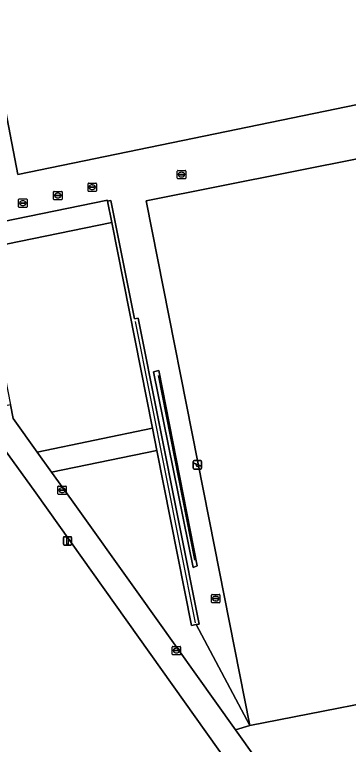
# Model space of a CAD drawing. Extents: x 160203 to 161530, y 379528 to 381797.
# Drawn here: x 161003.7 to 161043.5, y 380223.2 to 380310.2 of the extents above; entities that cross this region are included whole.
import ezdxf

# ---------------------------------------------------------------- set-up
doc = ezdxf.new("R2010")
doc.units = 0
for name, color, linetype in [('IMGEO_Drainageput', 7, 'Continuous'), ('IMGEO_Groenvoorziening', 7, 'Continuous'), ('IMGEO_Hek', 7, 'Continuous'), ('IMGEO_Kolk', 7, 'Continuous'), ('IMGEO_Lichtmast', 7, 'Continuous'), ('IMGEO_Speelvoorziening', 7, 'Continuous'), ('IMGEO_Voetpad_gesloten', 7, 'Continuous'), ('IMGEO_Voetpad_halfverhard', 7, 'Continuous'), ('IMGEO_Voetpad_open', 7, 'Continuous'), ('IMGEO_Waterleidingput', 7, 'Continuous')]:
    doc.layers.add(name, color=color, linetype=linetype)

msp = doc.modelspace()

# ---------------------------------------------------------------- linework, layer by layer
at = {"layer": 'IMGEO_Drainageput'}
for p, q in [((161012.438, 380289.158), (161012.438, 380290.01)), ((161012.513, 380290.084), (161013.365, 380290.084)), ((161013.439, 380290.01), (161013.439, 380289.158)), ((161013.365, 380289.084), (161012.513, 380289.084)), ((161012.697, 380289.578), (161012.697, 380289.59)), ((161013.135, 380289.541), (161012.737, 380289.541)), ((161012.74, 380289.627), (161013.138, 380289.627)), ((161012.949, 380289.304), (161012.924, 380289.304)), ((161012.926, 380289.864), (161012.951, 380289.864)), ((161013.181, 380289.59), (161013.181, 380289.578))]:
    msp.add_line(p, q, dxfattribs=at)
for points in [[(161012.438, 380289.158), (161012.438, 380290.01)], [(161012.513, 380290.084), (161013.365, 380290.084)], [(161013.439, 380290.01), (161013.439, 380289.158)], [(161013.365, 380289.084), (161012.513, 380289.084)]]:
    msp.add_lwpolyline(points, dxfattribs=at)
for centre, radius, start, end in [((161012.515, 380290.008), 0.0765, 91.55205, 178.44795), ((161012.515, 380290.008), 0.0765, 91.55205, 178.44795), ((161013.363, 380290.008), 0.0765, 1.55205, 88.44795), ((161013.363, 380290.008), 0.0765, 1.55205, 88.44795), ((161012.515, 380289.16), 0.0765, 181.55205, 268.44795), ((161012.515, 380289.16), 0.0765, 181.55205, 268.44795), ((161012.737, 380289.587), 0.0403, 85.87752, 175.75265), ((161012.734, 380289.577), 0.0366, 178.93798, 274.71019), ((161013.138, 380289.584), 0.043, 264.86636, 352.45326), ((161013.142, 380289.589), 0.0386, 1.73085, 96.63898), ((161013.363, 380289.16), 0.0765, 271.55205, 358.44795), ((161013.363, 380289.16), 0.0765, 271.55205, 358.44795)]:
    msp.add_arc(centre, radius, start, end, dxfattribs=at)
for centre, major_axis, ratio, start_param, end_param in [((161012.925, 380289.584), (-0.387, 0.002), 0.722429, 4.712389, 7.853982), ((161012.95, 380289.584), (-0.39, 0.002), 0.717154, 1.570796, 4.712389)]:
    msp.add_ellipse(centre, major_axis=major_axis, ratio=ratio, start_param=start_param, end_param=end_param, dxfattribs=at)
at = {"layer": 'IMGEO_Groenvoorziening'}
for points in [[(161085.537, 380377.016), (160985.605, 380357.762), (160988.105, 380344.908), (160986.786, 380344.652), (160986.845, 380344.353), (160998.251, 380286.024), (160998.135, 380285.991), (160998.477, 380284.075), (160999.132, 380284.201), (160999, 380284.815), (161014.741, 380288.028), (161014.77, 380287.937), (161015.166, 380288.017), (161017.972, 380273.912), (161018.431, 380273.994), (161025.681, 380237.526), (161025.325, 380237.468), (161031.755, 380225.462), (161026.902, 380250), (161019.392, 380287.978), (161106.057, 380305.223)], [(161104.77, 380311.847), (161004.072, 380291.11), (160991.612, 380355.796), (161085.984, 380375.238)], [(161065.886, 380158.051), (161068.354, 380158.512), (161068.234, 380159.053), (161066.75, 380158.748), (161065.952, 380162.637), (161065.334, 380165.644), (161059.936, 380175.62), (161055.201, 380184.372), (161006.198, 380253.156), (161001.844, 380259.172), (161000.187, 380258.714), (160999.98, 380259.512), (160999.301, 380259.329), (160998.637, 380262.783), (160998.483, 380263.548), (160972.747, 380258.474), (160974.497, 380249.632), (160935.419, 380241.949), (160927.66, 380240.48), (160993.961, 380147.551), (161000, 380115.939)]]:
    msp.add_lwpolyline(points, dxfattribs=at)
for points in [[(161091.436, 380376.361), (161085.984, 380375.238), (160991.612, 380355.796), (161004.072, 380291.11), (161104.77, 380311.847)], [(161129.924, 380244.633), (161128.866, 380250), (161117.525, 380307.505), (161106.057, 380305.223), (161019.392, 380287.978), (161026.902, 380250), (161031.755, 380225.462), (161054.535, 380229.911)], [(161025.45, 380244.456), (161024.971, 380244.272), (161020.237, 380267.582), (161020.869, 380267.744)], [(161024.777, 380237.379), (161020.658, 380258.211), (161008.089, 380255.648), (161010.468, 380252.352), (161018.301, 380241.357), (161030.034, 380224.917), (161031.755, 380225.462), (161025.325, 380237.468)], [(161056.307, 380223.363), (161054.535, 380229.911), (161031.755, 380225.462), (161030.034, 380224.917), (161058.03, 380185.689), (161065.748, 380172.718)]]:
    msp.add_lwpolyline(points, close=True, dxfattribs=at)
at = {"layer": 'IMGEO_Hek'}
for points in [[(161018.067, 380273.587), (161025.212, 380237.68)], [(161020.808, 380267.162), (161024.17, 380250), (161025.123, 380245.135)]]:
    msp.add_lwpolyline(points, dxfattribs=at)
at = {"layer": 'IMGEO_Kolk'}
for p, q in [((161008.843, 380253.056), (161008.843, 380253.908)), ((161008.918, 380253.982), (161009.77, 380253.982)), ((161009.102, 380253.476), (161009.102, 380253.488)), ((161009.54, 380253.439), (161009.142, 380253.439)), ((161009.145, 380253.525), (161009.543, 380253.525)), ((161009.331, 380253.762), (161009.356, 380253.762)), ((161009.586, 380253.488), (161009.586, 380253.476)), ((161009.844, 380253.908), (161009.844, 380253.056)), ((161009.77, 380252.982), (161008.918, 380252.982)), ((161009.354, 380253.202), (161009.329, 380253.202)), ((161022.486, 380233.942), (161022.486, 380234.794)), ((161022.561, 380234.868), (161023.413, 380234.868)), ((161022.745, 380234.362), (161022.745, 380234.374)), ((161023.183, 380234.325), (161022.785, 380234.325)), ((161022.788, 380234.411), (161023.186, 380234.411)), ((161022.974, 380234.648), (161022.999, 380234.648)), ((161023.229, 380234.374), (161023.229, 380234.362)), ((161023.487, 380234.794), (161023.487, 380233.942)), ((161023.413, 380233.868), (161022.561, 380233.868)), ((161022.997, 380234.088), (161022.972, 380234.088))]:
    msp.add_line(p, q, dxfattribs=at)
for points in [[(161008.843, 380253.056), (161008.843, 380253.908)], [(161008.918, 380253.982), (161009.77, 380253.982)], [(161009.844, 380253.908), (161009.844, 380253.056)], [(161009.77, 380252.982), (161008.918, 380252.982)], [(161022.486, 380233.942), (161022.486, 380234.794)], [(161022.561, 380234.868), (161023.413, 380234.868)], [(161023.487, 380234.794), (161023.487, 380233.942)], [(161023.413, 380233.868), (161022.561, 380233.868)]]:
    msp.add_lwpolyline(points, dxfattribs=at)
for centre, radius, start, end in [((161008.92, 380253.906), 0.0765, 91.55205, 178.44795), ((161008.92, 380253.906), 0.0765, 91.55205, 178.44795), ((161009.142, 380253.485), 0.0403, 85.87752, 175.75265), ((161009.139, 380253.475), 0.0366, 178.93798, 274.71019), ((161009.543, 380253.482), 0.043, 264.86636, 352.45326), ((161009.547, 380253.487), 0.0386, 1.73085, 96.63898), ((161009.768, 380253.906), 0.0765, 1.55205, 88.44795), ((161009.768, 380253.906), 0.0765, 1.55205, 88.44795), ((161008.92, 380253.058), 0.0765, 181.55205, 268.44795), ((161008.92, 380253.058), 0.0765, 181.55205, 268.44795), ((161009.768, 380253.058), 0.0765, 271.55205, 358.44795), ((161009.768, 380253.058), 0.0765, 271.55205, 358.44795), ((161022.563, 380234.792), 0.0765, 91.55205, 178.44795), ((161022.563, 380234.792), 0.0765, 91.55205, 178.44795), ((161022.785, 380234.371), 0.0403, 85.87752, 175.75265), ((161022.782, 380234.361), 0.0366, 178.93798, 274.71019), ((161023.186, 380234.368), 0.043, 264.86636, 352.45326), ((161023.19, 380234.373), 0.0386, 1.73085, 96.63898), ((161023.411, 380234.792), 0.0765, 1.55205, 88.44795), ((161023.411, 380234.792), 0.0765, 1.55205, 88.44795), ((161022.563, 380233.944), 0.0765, 181.55205, 268.44795), ((161022.563, 380233.944), 0.0765, 181.55205, 268.44795), ((161023.411, 380233.944), 0.0765, 271.55205, 358.44795), ((161023.411, 380233.944), 0.0765, 271.55205, 358.44795)]:
    msp.add_arc(centre, radius, start, end, dxfattribs=at)
for centre, major_axis, ratio, start_param, end_param in [((161009.33, 380253.482), (-0.387, 0.002), 0.722429, 4.712389, 7.853982), ((161009.355, 380253.482), (-0.39, 0.002), 0.717154, 1.570796, 4.712389), ((161022.973, 380234.368), (-0.387, 0.002), 0.722429, 4.712389, 7.853982), ((161022.998, 380234.368), (-0.39, 0.002), 0.717154, 1.570796, 4.712389)]:
    msp.add_ellipse(centre, major_axis=major_axis, ratio=ratio, start_param=start_param, end_param=end_param, dxfattribs=at)
at = {"layer": 'IMGEO_Lichtmast'}
for p, q in [((161009.495, 380247.036), (161009.495, 380247.836)), ((161009.495, 380247.836), (161009.495, 380247.036)), ((161009.595, 380247.936), (161010.385, 380247.936)), ((161010.385, 380247.936), (161009.595, 380247.936)), ((161010.485, 380247.836), (161010.485, 380247.036)), ((161010.485, 380247.036), (161010.485, 380247.836)), ((161010.385, 380246.936), (161009.595, 380246.936)), ((161009.595, 380246.936), (161010.385, 380246.936))]:
    msp.add_line(p, q, dxfattribs=at)
msp.add_lwpolyline([(161009.915, 380247.811), (161010.065, 380247.811), (161010.065, 380247.061), (161009.915, 380247.061), (161009.915, 380247.811)], dxfattribs=at)
for centre, start, end in [((161009.595, 380247.836), 90, 180), ((161009.595, 380247.836), 90, 180), ((161010.385, 380247.836), 0, 90), ((161010.385, 380247.836), 360, 90), ((161009.595, 380247.036), 180, 270), ((161009.595, 380247.036), 180, 270), ((161010.385, 380247.036), 270, 0), ((161010.385, 380247.036), 270, 0)]:
    msp.add_arc(centre, 0.1, start, end, dxfattribs=at)
at = {"layer": 'IMGEO_Speelvoorziening'}
for p, q in [((161024.996, 380256.104), (161024.996, 380256.904)), ((161024.996, 380256.904), (161024.996, 380256.104)), ((161025.096, 380257.004), (161025.886, 380257.004)), ((161025.886, 380257.004), (161025.096, 380257.004)), ((161025.986, 380256.904), (161025.986, 380256.104)), ((161025.986, 380256.104), (161025.986, 380256.904)), ((161025.379, 380256.532), (161025.04, 380256.669)), ((161025.065, 380256.729), (161025.941, 380256.376)), ((161025.886, 380256.004), (161025.096, 380256.004)), ((161025.096, 380256.004), (161025.886, 380256.004)), ((161025.917, 380256.316), (161025.577, 380256.453))]:
    msp.add_line(p, q, dxfattribs=at)
for centre, radius, start, end in [((161025.096, 380256.904), 0.1, 90, 180), ((161025.096, 380256.904), 0.1, 90, 180), ((161025.886, 380256.904), 0.1, 0, 90), ((161025.886, 380256.904), 0.1, 360, 90), ((161025.096, 380256.104), 0.1, 180, 270), ((161025.096, 380256.104), 0.1, 180, 270), ((161025.053, 380256.699), 0.0327, 68.07798, 248.07798), ((161025.458, 380256.442), 0.12, 130.99278, 5.16318), ((161025.886, 380256.104), 0.1, 270, 0), ((161025.886, 380256.104), 0.1, 270, 0), ((161025.929, 380256.346), 0.0327, 248.07798, 68.07798)]:
    msp.add_arc(centre, radius, start, end, dxfattribs=at)
at = {"layer": 'IMGEO_Voetpad_gesloten'}
for points in [[(161014.77, 380287.937), (161014.741, 380288.028), (160999, 380284.815), (160999.132, 380284.201), (160999.536, 380282.183), (161015.263, 380285.404)], [(161006.385, 380258.013), (161008.089, 380255.648), (161020.658, 380258.211), (161020.123, 380260.871)]]:
    msp.add_lwpolyline(points, close=True, dxfattribs=at)
at = {"layer": 'IMGEO_Voetpad_halfverhard'}
msp.add_lwpolyline([(161015.263, 380285.404), (160999.536, 380282.183), (161003.19, 380263.637), (161003.503, 380262.046), (161006.385, 380258.013), (161020.123, 380260.871)], close=True, dxfattribs=at)
at = {"layer": 'IMGEO_Voetpad_open'}
for points in [[(161024.777, 380237.379), (161025.325, 380237.468), (161025.681, 380237.526), (161018.431, 380273.994), (161017.972, 380273.912), (161015.166, 380288.017), (161014.77, 380287.937), (161015.263, 380285.404), (161020.123, 380260.871), (161020.658, 380258.211)], [(161025.45, 380244.456), (161020.869, 380267.744), (161020.237, 380267.582), (161024.971, 380244.272)]]:
    msp.add_lwpolyline(points, close=True, dxfattribs=at)
msp.add_lwpolyline([(161058.03, 380185.689), (161030.034, 380224.917), (161018.301, 380241.357), (161010.468, 380252.352), (161008.089, 380255.648), (161006.385, 380258.013), (161003.503, 380262.046), (161003.19, 380263.637), (160998.637, 380262.783), (160999.301, 380259.329), (160999.98, 380259.512), (161000.187, 380258.714), (161001.844, 380259.172), (161006.198, 380253.156), (161055.201, 380184.372)], dxfattribs=at)
at = {"layer": 'IMGEO_Waterleidingput'}
for p, q in [((161023.09, 380290.662), (161023.09, 380291.514)), ((161023.165, 380291.588), (161024.017, 380291.588)), ((161023.349, 380291.082), (161023.349, 380291.094)), ((161023.787, 380291.045), (161023.389, 380291.045)), ((161023.392, 380291.131), (161023.79, 380291.131)), ((161023.601, 380290.808), (161023.576, 380290.808)), ((161023.578, 380291.368), (161023.603, 380291.368)), ((161023.833, 380291.094), (161023.833, 380291.082)), ((161024.091, 380291.514), (161024.091, 380290.662)), ((161024.017, 380290.588), (161023.165, 380290.588)), ((161008.412, 380289.095), (161009.264, 380289.095)), ((161004.236, 380288.187), (161005.088, 380288.187)), ((161008.337, 380288.169), (161008.337, 380289.021)), ((161008.596, 380288.589), (161008.596, 380288.601)), ((161009.034, 380288.552), (161008.636, 380288.552)), ((161008.639, 380288.638), (161009.037, 380288.638)), ((161008.848, 380288.315), (161008.823, 380288.315)), ((161008.825, 380288.875), (161008.85, 380288.875)), ((161009.08, 380288.601), (161009.08, 380288.589)), ((161009.338, 380289.021), (161009.338, 380288.169)), ((161004.161, 380287.261), (161004.161, 380288.113)), ((161004.42, 380287.681), (161004.42, 380287.693)), ((161004.858, 380287.644), (161004.46, 380287.644)), ((161004.463, 380287.73), (161004.861, 380287.73)), ((161004.672, 380287.407), (161004.647, 380287.407)), ((161004.649, 380287.967), (161004.674, 380287.967)), ((161004.904, 380287.693), (161004.904, 380287.681)), ((161005.162, 380288.113), (161005.162, 380287.261)), ((161009.264, 380288.095), (161008.412, 380288.095)), ((161005.088, 380287.187), (161004.236, 380287.187)), ((161027.164, 380240.136), (161027.164, 380240.988)), ((161027.239, 380241.062), (161028.091, 380241.062)), ((161027.423, 380240.556), (161027.423, 380240.568)), ((161027.861, 380240.519), (161027.463, 380240.519)), ((161027.466, 380240.605), (161027.864, 380240.605)), ((161027.652, 380240.842), (161027.677, 380240.842)), ((161027.907, 380240.568), (161027.907, 380240.556)), ((161028.165, 380240.988), (161028.165, 380240.136)), ((161028.091, 380240.062), (161027.239, 380240.062)), ((161027.675, 380240.282), (161027.65, 380240.282))]:
    msp.add_line(p, q, dxfattribs=at)
for points in [[(161023.09, 380290.662), (161023.09, 380291.514)], [(161023.165, 380291.588), (161024.017, 380291.588)], [(161024.091, 380291.514), (161024.091, 380290.662)], [(161024.017, 380290.588), (161023.165, 380290.588)], [(161008.412, 380289.095), (161009.264, 380289.095)], [(161004.236, 380288.187), (161005.088, 380288.187)], [(161008.337, 380288.169), (161008.337, 380289.021)], [(161009.338, 380289.021), (161009.338, 380288.169)], [(161004.161, 380287.261), (161004.161, 380288.113)], [(161005.162, 380288.113), (161005.162, 380287.261)], [(161009.264, 380288.095), (161008.412, 380288.095)], [(161005.088, 380287.187), (161004.236, 380287.187)], [(161027.164, 380240.136), (161027.164, 380240.988)], [(161027.239, 380241.062), (161028.091, 380241.062)], [(161028.165, 380240.988), (161028.165, 380240.136)], [(161028.091, 380240.062), (161027.239, 380240.062)]]:
    msp.add_lwpolyline(points, dxfattribs=at)
for centre, radius, start, end in [((161023.167, 380291.512), 0.0765, 91.55205, 178.44795), ((161023.167, 380291.512), 0.0765, 91.55205, 178.44795), ((161023.389, 380291.091), 0.0403, 85.87752, 175.75265), ((161023.386, 380291.081), 0.0366, 178.93798, 274.71019), ((161023.79, 380291.088), 0.043, 264.86636, 352.45326), ((161023.794, 380291.093), 0.0386, 1.73085, 96.63898), ((161024.015, 380291.512), 0.0765, 1.55205, 88.44795), ((161024.015, 380291.512), 0.0765, 1.55205, 88.44795), ((161023.167, 380290.664), 0.0765, 181.55205, 268.44795), ((161023.167, 380290.664), 0.0765, 181.55205, 268.44795), ((161024.015, 380290.664), 0.0765, 271.55205, 358.44795), ((161024.015, 380290.664), 0.0765, 271.55205, 358.44795), ((161008.414, 380289.019), 0.0765, 91.55205, 178.44795), ((161008.414, 380289.019), 0.0765, 91.55205, 178.44795), ((161009.262, 380289.019), 0.0765, 1.55205, 88.44795), ((161009.262, 380289.019), 0.0765, 1.55205, 88.44795), ((161004.238, 380288.111), 0.0765, 91.55205, 178.44795), ((161004.238, 380288.111), 0.0765, 91.55205, 178.44795), ((161005.086, 380288.111), 0.0765, 1.55205, 88.44795), ((161005.086, 380288.111), 0.0765, 1.55205, 88.44795), ((161008.636, 380288.598), 0.0403, 85.87752, 175.75265), ((161008.633, 380288.588), 0.0366, 178.93798, 274.71019), ((161009.037, 380288.595), 0.043, 264.86636, 352.45326), ((161009.041, 380288.6), 0.0386, 1.73085, 96.63898), ((161004.46, 380287.69), 0.0403, 85.87752, 175.75265), ((161004.457, 380287.68), 0.0366, 178.93798, 274.71019), ((161004.861, 380287.687), 0.043, 264.86636, 352.45326), ((161004.865, 380287.692), 0.0386, 1.73085, 96.63898), ((161008.414, 380288.171), 0.0765, 181.55205, 268.44795), ((161008.414, 380288.171), 0.0765, 181.55205, 268.44795), ((161009.262, 380288.171), 0.0765, 271.55205, 358.44795), ((161009.262, 380288.171), 0.0765, 271.55205, 358.44795), ((161004.238, 380287.263), 0.0765, 181.55205, 268.44795), ((161004.238, 380287.263), 0.0765, 181.55205, 268.44795), ((161005.086, 380287.263), 0.0765, 271.55205, 358.44795), ((161005.086, 380287.263), 0.0765, 271.55205, 358.44795), ((161027.241, 380240.986), 0.0765, 91.55205, 178.44795), ((161027.241, 380240.986), 0.0765, 91.55205, 178.44795), ((161027.463, 380240.565), 0.0403, 85.87752, 175.75265), ((161027.46, 380240.555), 0.0366, 178.93798, 274.71019), ((161027.864, 380240.562), 0.043, 264.86636, 352.45326), ((161027.868, 380240.567), 0.0386, 1.73085, 96.63898), ((161028.089, 380240.986), 0.0765, 1.55205, 88.44795), ((161028.089, 380240.986), 0.0765, 1.55205, 88.44795), ((161027.241, 380240.138), 0.0765, 181.55205, 268.44795), ((161027.241, 380240.138), 0.0765, 181.55205, 268.44795), ((161028.089, 380240.138), 0.0765, 271.55205, 358.44795), ((161028.089, 380240.138), 0.0765, 271.55205, 358.44795)]:
    msp.add_arc(centre, radius, start, end, dxfattribs=at)
for centre, major_axis, ratio, start_param, end_param in [((161023.577, 380291.088), (-0.387, 0.002), 0.722429, 4.712389, 7.853982), ((161023.602, 380291.088), (-0.39, 0.002), 0.717154, 1.570796, 4.712389), ((161008.824, 380288.595), (-0.387, 0.002), 0.722429, 4.712389, 7.853982), ((161008.849, 380288.595), (-0.39, 0.002), 0.717154, 1.570796, 4.712389), ((161004.648, 380287.687), (-0.387, 0.002), 0.722429, 4.712389, 7.853982), ((161004.673, 380287.687), (-0.39, 0.002), 0.717154, 1.570796, 4.712389), ((161027.651, 380240.562), (-0.387, 0.002), 0.722429, 4.712389, 7.853982), ((161027.676, 380240.562), (-0.39, 0.002), 0.717154, 1.570796, 4.712389)]:
    msp.add_ellipse(centre, major_axis=major_axis, ratio=ratio, start_param=start_param, end_param=end_param, dxfattribs=at)

doc.saveas('drawing.dxf')
